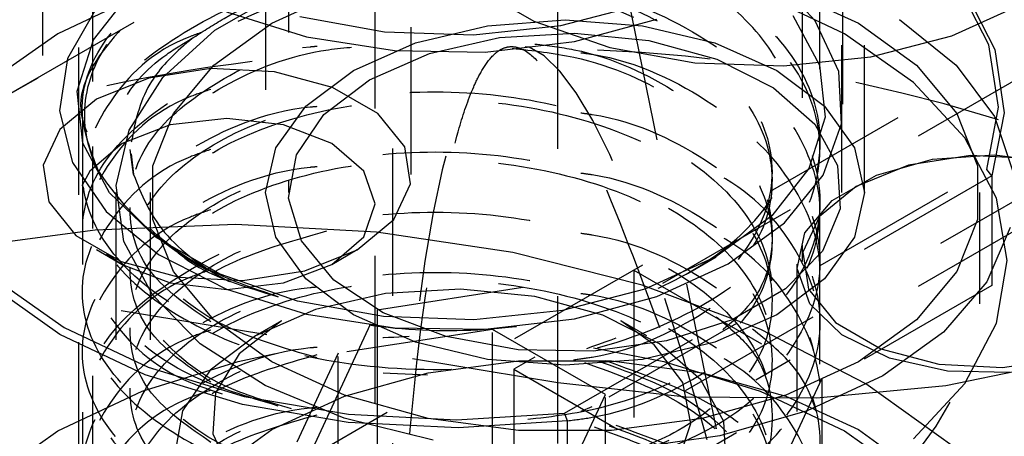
# Model space of a CAD drawing. Header units: inches. Extents: x 1907 to 2452, y -210 to -54.
# Tile 291 of 656: x 1997.852 to 1998.519, y -194.367 to -194.084. Entities that reach past the tile are written whole.
import ezdxf

# ---------------------------------------------------------------- set-up
doc = ezdxf.new("R2010")
doc.units = ezdxf.units.IN
doc.header["$LTSCALE"] = 0.5
doc.header["$MEASUREMENT"] = 0
doc.linetypes.add('HIDDEN', pattern=[0.225, 0.15, -0.075])
doc.layers.add('SID-M-H', color=4, linetype='HIDDEN')

msp = doc.modelspace()

# ---------------------------------------------------------------- linework, layer by layer
at = {"layer": 'SID-M-H'}
for p, q in [((1998.38222, -191.83728), (1998.38222, -194.24844)), ((1998.01855, -193.23197), (1998.01855, -194.20161)), ((1998.42455, -194.20161), (1998.42455, -193.23197)), ((1998.3642, -194.55773), (1998.14546, -193.48876)), ((1998.03405, -193.79302), (1998.03405, -194.20161)), ((1998.40905, -194.20161), (1998.40905, -193.79302)), ((1997.86728, -193.80867), (1997.86728, -194.18933)), ((1998.11728, -194.18933), (1998.11728, -193.80867)), ((1997.89178, -193.90313), (1997.89178, -195.94449)), ((1998.01435, -194.40063), (1998.87616, -193.90312)), ((1998.09278, -195.94449), (1998.09278, -193.90313)), ((1998.89384, -193.91332), (1998.18673, -194.32153)), ((1997.90144, -194.1263), (1997.90144, -193.91553)), ((1997.87868, -193.9535), (1997.87868, -194.14162)), ((1997.8943, -193.95052), (1997.8943, -194.51927)), ((1998.3943, -194.518), (1998.3943, -193.95052)), ((1998.40993, -194.14162), (1998.40993, -193.9535)), ((1998.10449, -193.97167), (1998.10449, -196.01302)), ((1997.78347, -194.63598), (1998.87616, -194.00519)), ((1998.89384, -194.01539), (1998.35077, -194.3289)), ((1998.21667, -195.37187), (1998.21667, -194.04499)), ((1998.39116, -194.085), (1998.36189, -194.05367)), ((1998.15769, -194.06067), (1998.20031, -194.08527)), ((1998.5088, -194.10139), (1998.48785, -194.06062)), ((1997.93485, -194.06681), (1997.87772, -194.09388)), ((1997.90189, -194.09801), (1997.92702, -194.06579)), ((1997.98422, -194.09148), (1998.03078, -194.0646)), ((1998.02268, -194.0868), (1998.07192, -194.06413)), ((1998.41088, -194.09388), (1998.35375, -194.06681)), ((1998.37118, -194.06413), (1998.42042, -194.0868)), ((1998.49164, -194.06321), (1998.51276, -194.10456)), ((1998.21868, -194.08831), (1998.27364, -194.07403)), ((1998.48382, -194.09517), (1998.53126, -194.07372)), ((1997.90357, -194.07681), (1997.88417, -194.11061)), ((1997.99195, -194.07911), (1998.04623, -194.09601)), ((1998.37584, -194.08146), (1998.39405, -194.1152)), ((1997.92915, -194.08623), (1997.77769, -194.17366)), ((1997.98341, -194.11523), (1998.02268, -194.0868)), ((1998.0417, -194.08213), (1998.09924, -194.09248)), ((1998.12005, -194.10012), (1998.16901, -194.08841)), ((1998.1594, -194.09458), (1998.21868, -194.08831)), ((1998.16901, -194.08841), (1998.22155, -194.08442)), ((1998.20031, -194.08527), (1998.25188, -194.10327)), ((1998.22155, -194.08442), (1998.27409, -194.08841)), ((1998.22785, -194.09906), (1998.28375, -194.08401)), ((1998.27409, -194.08841), (1998.32305, -194.10012)), ((1998.40712, -194.11939), (1998.39116, -194.085)), ((1998.42042, -194.0868), (1998.45969, -194.11523)), ((1998.44821, -194.08422), (1998.48662, -194.11509)), ((1997.87772, -194.09388), (1997.83084, -194.12686)), ((1997.94876, -194.12351), (1997.98422, -194.09148)), ((1998.09924, -194.09248), (1998.1594, -194.09458)), ((1998.17716, -194.09644), (1998.22795, -194.09343)), ((1998.22795, -194.09343), (1998.27827, -194.09844)), ((1998.45777, -194.12686), (1998.41088, -194.09388)), ((1998.42886, -194.10945), (1998.48382, -194.09517)), ((1997.89086, -194.13277), (1997.90189, -194.09801)), ((1998.04623, -194.09601), (1998.10581, -194.10523)), ((1998.07801, -194.11874), (1998.12005, -194.10012)), ((1998.12965, -194.10726), (1998.17716, -194.09644)), ((1998.16745, -194.10626), (1998.22785, -194.09906)), ((1998.27827, -194.09844), (1998.32439, -194.1111)), ((1998.32305, -194.10012), (1998.36509, -194.11874)), ((1998.51538, -194.14375), (1998.5088, -194.10139)), ((1998.08897, -194.12507), (1998.12965, -194.10726)), ((1998.10581, -194.10523), (1998.16745, -194.10626)), ((1998.25188, -194.10327), (1998.30942, -194.11362)), ((1998.51276, -194.10456), (1998.51927, -194.1475)), ((1997.88417, -194.11061), (1997.87879, -194.14608)), ((1997.95608, -194.14798), (1997.98341, -194.11523)), ((1998.30942, -194.11362), (1998.36958, -194.11572)), ((1998.32439, -194.1111), (1998.36287, -194.13047)), ((1998.36958, -194.11572), (1998.42886, -194.10945)), ((1998.39405, -194.1152), (1998.39775, -194.15047)), ((1998.45969, -194.11523), (1998.48702, -194.14798)), ((1998.48662, -194.11509), (1998.51264, -194.15001)), ((1997.98138, -194.11745), (1997.93945, -194.12393)), ((1998.02463, -194.11963), (1997.98138, -194.11745)), ((1998.06397, -194.13022), (1998.02463, -194.11963)), ((1998.04575, -194.14301), (1998.07801, -194.11874)), ((1998.36509, -194.11874), (1998.39735, -194.14301)), ((1998.40892, -194.15498), (1998.40712, -194.11939)), ((1997.93945, -194.12393), (1997.90389, -194.13831)), ((1997.92605, -194.15918), (1997.94876, -194.12351)), ((1998.05811, -194.14856), (1998.08897, -194.12507)), ((1998.49261, -194.16448), (1998.45777, -194.12686)), ((1997.89456, -194.16804), (1997.89086, -194.13277)), ((1998.09467, -194.14794), (1998.06397, -194.13022)), ((1998.36287, -194.13047), (1998.39088, -194.15512)), ((1997.90389, -194.13831), (1997.87899, -194.15884)), ((1997.87879, -194.14608), (1997.88773, -194.18131)), ((1997.94207, -194.18343), (1997.95608, -194.14798)), ((1998.02547, -194.17128), (1998.04575, -194.14301)), ((1998.03938, -194.17598), (1998.05811, -194.14856)), ((1998.11302, -194.17066), (1998.09467, -194.14794)), ((1998.39735, -194.14301), (1998.41763, -194.17128)), ((1998.48702, -194.14798), (1998.50103, -194.18343)), ((1998.50734, -194.18602), (1998.51538, -194.14375)), ((1998.51927, -194.1475), (1998.51092, -194.19034)), ((1997.99228, -194.15132), (1997.95382, -194.15574)), ((1998.03074, -194.15574), (1997.99228, -194.15132)), ((1998.39775, -194.15047), (1998.38671, -194.18523)), ((1998.39088, -194.15512), (1998.40632, -194.18322)), ((1998.39645, -194.18985), (1998.40892, -194.15498)), ((1998.51264, -194.15001), (1998.52505, -194.18734)), ((1997.87899, -194.15884), (1997.86775, -194.18304)), ((1997.91716, -194.19685), (1997.92605, -194.15918)), ((1997.95382, -194.15574), (1997.92121, -194.16831)), ((1998.06334, -194.16831), (1998.03074, -194.15574)), ((1997.91277, -194.20178), (1997.89456, -194.16804)), ((1997.92121, -194.16831), (1997.89943, -194.18713)), ((1998.08513, -194.18713), (1998.06334, -194.16831)), ((1998.51406, -194.20531), (1998.49261, -194.16448)), ((1997.90144, -194.62592), (1997.90144, -194.17045)), ((1997.92904, -194.18939), (1997.92679, -194.17235)), ((1997.92745, -194.17528), (1997.92904, -194.18939)), ((1998.01855, -194.20161), (1998.02547, -194.17128)), ((1998.1168, -194.19562), (1998.11302, -194.17066)), ((1998.41763, -194.17128), (1998.42455, -194.20161)), ((1998.21667, -194.33078), (1997.27973, -194.17569)), ((1997.88773, -194.18131), (1997.9105, -194.21439)), ((1998.03416, -194.2053), (1998.03938, -194.17598)), ((1998.43255, -194.18978), (1998.47056, -194.17906)), ((1998.49633, -194.17655), (1998.45439, -194.18304)), ((1998.47056, -194.17906), (1998.51253, -194.17604)), ((1998.53957, -194.17873), (1998.49633, -194.17655)), ((1998.51253, -194.17604), (1998.55393, -194.18105)), ((1997.86775, -194.18304), (1997.87153, -194.20801)), ((1997.89943, -194.18713), (1997.89405, -194.19707)), ((1997.94207, -194.21979), (1997.94207, -194.18343)), ((1998.09278, -194.20934), (1998.08513, -194.18713)), ((1998.22122, -194.35119), (1998.50734, -194.18602)), ((1998.38671, -194.18523), (1998.36159, -194.21745)), ((1998.40632, -194.18322), (1998.40807, -194.21268)), ((1998.45439, -194.18304), (1998.41883, -194.19741)), ((1998.50103, -194.18343), (1998.50103, -194.21979)), ((1998.51092, -194.19034), (1998.50734, -194.18602)), ((1998.51092, -194.19034), (1998.22317, -194.35645)), ((1998.37038, -194.22212), (1998.39645, -194.18985)), ((1998.40264, -194.20705), (1998.43255, -194.18978)), ((1998.51092, -194.19034), (1998.51092, -194.26472)), ((1997.94443, -194.23202), (1997.91277, -194.20178)), ((1997.91705, -194.20161), (1997.91705, -194.55884)), ((1997.92251, -194.23473), (1997.91716, -194.19685)), ((1997.9403, -194.20161), (1997.9403, -194.47719)), ((1998.02547, -194.23194), (1998.01855, -194.20161)), ((1998.10556, -194.21983), (1998.1168, -194.19562)), ((1998.41883, -194.19741), (1998.39393, -194.21794)), ((1998.42455, -194.20161), (1998.41763, -194.23194)), ((1998.5028, -194.47719), (1998.5028, -194.20161)), ((1997.87153, -194.20801), (1997.88988, -194.23072)), ((1998.04284, -194.23435), (1998.03416, -194.2053)), ((1998.38406, -194.22899), (1998.40264, -194.20705)), ((1998.5213, -194.24777), (1998.51406, -194.20531)), ((1997.9105, -194.21439), (1997.94587, -194.24356)), ((1998.08513, -194.23154), (1998.09278, -194.20934)), ((1998.40807, -194.21268), (1998.39598, -194.24132)), ((1997.95608, -194.25523), (1997.94207, -194.21979)), ((1998.08066, -194.24036), (1998.10556, -194.21983)), ((1998.36159, -194.21745), (1998.32384, -194.24526)), ((1998.33213, -194.25005), (1998.37038, -194.22212)), ((1998.39393, -194.21794), (1998.3827, -194.24215)), ((1998.50103, -194.21979), (1998.48702, -194.25523)), ((1997.90293, -194.22704), (1997.80972, -194.23942)), ((1997.99837, -194.22337), (1997.90293, -194.22704)), ((1998.09361, -194.22851), (1997.99837, -194.22337)), ((1998.18621, -194.24234), (1998.09361, -194.22851)), ((1998.52326, -194.22534), (1998.50737, -194.26223)), ((1997.88988, -194.23072), (1997.92058, -194.24844)), ((1997.94183, -194.27107), (1997.92251, -194.23473)), ((1997.98771, -194.257), (1997.94443, -194.23202)), ((1998.04575, -194.2602), (1998.02547, -194.23194)), ((1998.06477, -194.26097), (1998.04284, -194.23435)), ((1998.06334, -194.25036), (1998.08513, -194.23154)), ((1998.37883, -194.25322), (1998.38406, -194.22899)), ((1998.41763, -194.23194), (1998.39735, -194.2602)), ((1997.90387, -194.24035), (1997.9212, -194.25036)), ((1998.0451, -194.25473), (1998.08066, -194.24036)), ((1998.06335, -194.25036), (1998.08068, -194.24035)), ((1998.39598, -194.24132), (1998.37095, -194.26701)), ((1998.3827, -194.24215), (1998.38648, -194.26711)), ((1997.91068, -194.24321), (1997.92121, -194.25036)), ((1997.92058, -194.24844), (1997.95992, -194.25903)), ((1997.94587, -194.24356), (1997.99195, -194.26723)), ((1997.96474, -194.24525), (1997.9675, -194.24684)), ((1998.27383, -194.26449), (1998.18621, -194.24234)), ((1998.32384, -194.24526), (1998.27566, -194.26706)), ((1998.30492, -194.25619), (1998.32387, -194.24525)), ((1998.51406, -194.29023), (1998.5213, -194.24777)), ((1997.92121, -194.25036), (1997.95382, -194.26294)), ((1997.98341, -194.28799), (1997.95608, -194.25523)), ((1997.97253, -194.24975), (1997.98879, -194.25914)), ((1998.00317, -194.26122), (1998.0451, -194.25473)), ((1998.03074, -194.26294), (1998.06334, -194.25036)), ((1998.09418, -194.28118), (1998.26817, -194.25426)), ((1998.26817, -194.25426), (1998.26817, -194.40737)), ((1998.26817, -194.25426), (1998.39555, -194.3278)), ((1998.28375, -194.27213), (1998.33213, -194.25005)), ((1998.37872, -194.25015), (1998.37872, -194.79724)), ((1998.38751, -194.27712), (1998.37883, -194.25322)), ((1998.48702, -194.25523), (1998.45969, -194.28799)), ((1997.83524, -194.26019), (1997.8819, -194.2931)), ((1997.95992, -194.25903), (1998.00317, -194.26122)), ((1998.0401, -194.27528), (1997.98771, -194.257)), ((1998.07801, -194.28447), (1998.04575, -194.2602)), ((1998.09832, -194.28319), (1998.06477, -194.26097)), ((1998.39735, -194.2602), (1998.36509, -194.28447)), ((1998.50737, -194.26223), (1998.47812, -194.29628)), ((1997.87914, -194.29788), (1997.83186, -194.26452)), ((1997.95382, -194.26294), (1997.99228, -194.26735)), ((1997.99195, -194.26723), (1998.04623, -194.28413)), ((1997.99228, -194.26735), (1998.03074, -194.26294)), ((1998.1507, -194.26708), (1998.09991, -194.2701)), ((1998.20102, -194.27209), (1998.1507, -194.26708)), ((1998.27566, -194.26706), (1998.21984, -194.28156)), ((1998.51092, -194.26472), (1998.22317, -194.43083)), ((1998.35423, -194.29441), (1998.27383, -194.26449)), ((1998.37095, -194.26701), (1998.33484, -194.28786)), ((1998.38648, -194.26711), (1998.40483, -194.28983)), ((1997.97424, -194.30416), (1997.94183, -194.27107)), ((1998.09854, -194.28579), (1998.0401, -194.27528)), ((1998.09991, -194.2701), (1998.05241, -194.28091)), ((1998.24714, -194.28475), (1998.20102, -194.27209)), ((1998.22785, -194.28718), (1998.28375, -194.27213)), ((1998.05241, -194.28091), (1998.01172, -194.29872)), ((1998.04756, -194.38162), (1998.09418, -194.28118)), ((1998.09418, -194.28118), (1998.09418, -194.43428)), ((1998.21984, -194.28156), (1998.15963, -194.28793)), ((1998.40917, -194.2981), (1998.38751, -194.27712)), ((1998.02268, -194.31642), (1997.98341, -194.28799)), ((1998.0294, -194.28852), (1998.00063, -194.31101)), ((1998.02938, -194.28853), (1998.0117, -194.29874)), ((1998.04623, -194.28413), (1998.10581, -194.29334)), ((1998.12005, -194.3031), (1998.07801, -194.28447)), ((1998.14102, -194.29936), (1998.09832, -194.28319)), ((1998.15963, -194.28793), (1998.09854, -194.28579)), ((1998.16745, -194.29438), (1998.22785, -194.28718)), ((1998.28562, -194.30413), (1998.24714, -194.28475)), ((1998.27691, -194.29874), (1998.25923, -194.28853)), ((1998.2819, -194.30494), (1998.25923, -194.28853)), ((1998.33484, -194.28786), (1998.29034, -194.3023)), ((1998.36509, -194.28447), (1998.32305, -194.3031)), ((1998.45969, -194.28799), (1998.42042, -194.31642)), ((1997.8819, -194.2931), (1997.9389, -194.32004)), ((1998.17232, -194.29448), (1998.06776, -194.31066)), ((1998.10581, -194.29334), (1998.16745, -194.29438)), ((1998.24887, -194.33867), (1998.17232, -194.29448)), ((1998.17232, -194.39655), (1998.17232, -194.29448)), ((1998.42535, -194.33133), (1998.35423, -194.29441)), ((1998.40483, -194.28983), (1998.43552, -194.30755)), ((1998.49261, -194.33106), (1998.51406, -194.29023)), ((1997.93693, -194.32518), (1997.87914, -194.29788)), ((1998.01172, -194.29872), (1997.98087, -194.32221)), ((1998.18969, -194.30828), (1998.14102, -194.29936)), ((1998.29034, -194.3023), (1998.24073, -194.30928)), ((1998.44144, -194.31388), (1998.40917, -194.2981)), ((1998.47812, -194.29628), (1998.43686, -194.32591)), ((1998.01821, -194.33245), (1997.97424, -194.30416)), ((1998.16901, -194.3148), (1998.12005, -194.3031)), ((1998.24073, -194.30928), (1998.18969, -194.30828)), ((1998.24088, -194.30685), (1998.28858, -194.31616)), ((1998.32305, -194.3031), (1998.27409, -194.3148)), ((1998.30127, -194.33057), (1998.2819, -194.30494)), ((1998.31363, -194.32877), (1998.28562, -194.30413)), ((1998.43552, -194.30755), (1998.47487, -194.31814)), ((1998.00063, -194.31101), (1997.98464, -194.33741)), ((1998.00003, -194.31616), (1998.02522, -194.31073)), ((1998.06776, -194.31066), (1998.03974, -194.37102)), ((1998.06776, -194.41273), (1998.06776, -194.31066)), ((1998.22155, -194.3188), (1998.16901, -194.3148)), ((1998.27409, -194.3148), (1998.22155, -194.3188)), ((1998.48085, -194.32276), (1998.44144, -194.31388)), ((1998.56316, -194.31562), (1998.47968, -194.33277)), ((1998.51812, -194.32032), (1998.56005, -194.31384)), ((1997.93485, -194.33627), (1998.00003, -194.31616)), ((1997.9389, -194.32004), (1998.004, -194.33994)), ((1997.98087, -194.32221), (1997.96213, -194.34963)), ((1998.07192, -194.33908), (1998.02268, -194.31642)), ((1998.12866, -194.32394), (1998.19006, -194.31585)), ((1998.18673, -194.32153), (1998.25701, -194.3621)), ((1998.18673, -194.32153), (1998.18673, -194.42359)), ((1998.19006, -194.31585), (1998.25304, -194.31585)), ((1998.25304, -194.31585), (1998.31444, -194.32394)), ((1998.28858, -194.31616), (1998.35375, -194.33627)), ((1998.42042, -194.31642), (1998.37118, -194.33908)), ((1998.47487, -194.31814), (1998.51812, -194.32032)), ((1998.00295, -194.34532), (1997.93693, -194.32518)), ((1998.07192, -194.33971), (1998.12866, -194.32394)), ((1998.32908, -194.35687), (1998.31363, -194.32877)), ((1998.31444, -194.32394), (1998.37118, -194.33971)), ((1998.39555, -194.3278), (1998.34892, -194.42824)), ((1998.43686, -194.32591), (1998.38554, -194.34972)), ((1998.39555, -194.3278), (1998.39555, -194.4809)), ((1998.52312, -194.32377), (1998.48085, -194.32276)), ((1998.07169, -194.35463), (1998.01821, -194.33245)), ((1998.30367, -194.34047), (1998.21667, -194.33078)), ((1998.30669, -194.35836), (1998.30127, -194.33057)), ((1998.47968, -194.33277), (1998.39227, -194.34114)), ((1998.4854, -194.37432), (1998.42535, -194.33133)), ((1998.45777, -194.36868), (1998.49261, -194.33106)), ((1997.87772, -194.36333), (1997.93485, -194.33627)), ((1997.98464, -194.33741), (1997.98283, -194.36535)), ((1998.004, -194.33994), (1998.07462, -194.35204)), ((1998.02268, -194.36238), (1998.07192, -194.33971)), ((1998.12866, -194.35486), (1998.07192, -194.33908)), ((1998.22085, -194.39904), (1998.24887, -194.33867)), ((1998.24887, -194.44074), (1998.24887, -194.33867)), ((1998.39227, -194.34114), (1998.30367, -194.34047)), ((1998.37118, -194.33908), (1998.31444, -194.35486)), ((1998.35375, -194.33627), (1998.41088, -194.36333)), ((1998.37118, -194.33971), (1998.42042, -194.36238)), ((1998.07458, -194.35752), (1998.00295, -194.34532)), ((1998.23961, -194.34696), (1998.2323, -194.35004)), ((1997.96213, -194.34963), (1997.95691, -194.37896)), ((1998.13217, -194.36965), (1998.07169, -194.35463)), ((1998.07462, -194.35204), (1998.148, -194.35584)), ((1998.19006, -194.36295), (1998.12866, -194.35486)), ((1998.148, -194.35584), (1998.22122, -194.35119)), ((1998.22317, -194.35645), (1998.22122, -194.35119)), ((1998.31444, -194.35486), (1998.25304, -194.36295)), ((1998.38554, -194.34972), (1998.32656, -194.36661)), ((1997.98341, -194.39081), (1998.02268, -194.36238)), ((1998.14896, -194.36127), (1998.07458, -194.35752)), ((1998.22317, -194.35645), (1998.14896, -194.36127)), ((1998.22317, -194.43083), (1998.22317, -194.35645)), ((1998.29768, -194.38583), (1998.30669, -194.35836)), ((1998.33082, -194.38633), (1998.32908, -194.35687)), ((1998.42042, -194.36238), (1998.45969, -194.39081)), ((1997.83084, -194.39631), (1997.87772, -194.36333)), ((1997.98283, -194.36535), (1997.99536, -194.39236)), ((1998.25304, -194.36295), (1998.19006, -194.36295)), ((1998.32656, -194.36661), (1998.26266, -194.37578)), ((1998.41088, -194.36333), (1998.45777, -194.39631))]:
    msp.add_line(p, q, dxfattribs=at)
for centre, radius, start, end in [((1998.20006, -195.15967), 1.05555, 61.76796, 87.6422), ((1998.14183, -195.21152), 1.10667, 96.86617, 108.88233), ((1998.07281, -194.07722), 0.20034, 213.2369, 256.7748)]:
    msp.add_arc(centre, radius, start, end, dxfattribs=at)
for centre, major_axis, ratio, start_param, end_param in [((1998.35449, -195.75732), (-0.16766, 1.65565), 0.112008, 5.506149, 7.160883), ((1998.1443, -193.96198), (0.375, 0.21652), 0.00007, 3.353437, 4.042449), ((1998.1443, -193.96198), (-0.26518, 0.45927), 0.577335, 2.568039, 3.715065)]:
    msp.add_ellipse(centre, major_axis=major_axis, ratio=ratio, start_param=start_param, end_param=end_param, dxfattribs=at)
for points, knots in [([(1998.22735, -194.31502), (1998.23159, -194.31447), (1998.26792, -194.30978), (1998.3251, -194.28074), (1998.38144, -194.23181), (1998.40077, -194.17214), (1998.3813, -194.11305), (1998.32568, -194.06242), (1998.24248, -194.02778), (1998.14426, -194.01396), (1998.0463, -194.02266), (1997.96233, -194.05227), (1997.90953, -194.09752), (1997.88793, -194.13715), (1997.89622, -194.1575), (1997.89738, -194.16033)], [0, 0, 0, 0, 0.011683, 0.10023, 0.188777, 0.277324, 0.365871, 0.454418, 0.542965, 0.631512, 0.720059, 0.808606, 0.897153, 0.9857, 1, 1, 1, 1]), ([(1997.90524, -194.18703), (1997.90008, -194.17366), (1997.88812, -194.14266), (1997.90761, -194.0923), (1997.96313, -194.04797), (1998.02883, -194.02109), (1998.07439, -194.01839), (1998.08757, -194.01761)], [0, 0, 0, 0, 0.182007, 0.422096, 0.662185, 0.902274, 1, 1, 1, 1]), ([(1998.08569, -194.01759), (1998.06625, -194.02007), (1998.02027, -194.02592), (1997.96038, -194.05229), (1997.91349, -194.09044), (1997.89211, -194.13594), (1997.89654, -194.16912), (1997.90451, -194.18552), (1997.90524, -194.18703)], [0, 0, 0, 0, 0.150464, 0.355827, 0.56154, 0.770257, 0.978913, 1, 1, 1, 1]), ([(1998.18488, -194.01835), (1998.2036, -194.02031), (1998.25483, -194.02566), (1998.32549, -194.05795), (1998.38134, -194.10775), (1998.4008, -194.16718), (1998.38129, -194.22634), (1998.32568, -194.27695), (1998.24247, -194.3116), (1998.1443, -194.32542), (1998.04614, -194.3167), (1997.96293, -194.28716), (1997.90731, -194.24164), (1997.88784, -194.18766), (1997.90713, -194.13303), (1997.96362, -194.08946), (1998.01825, -194.06437), (1998.05182, -194.06158), (1998.05342, -194.06145)], [0, 0, 0, 0, 0.039376, 0.107747, 0.176119, 0.244491, 0.312862, 0.381234, 0.449605, 0.517977, 0.586348, 0.65472, 0.723091, 0.791463, 0.859835, 0.928206, 0.996578, 1, 1, 1, 1]), ([(1997.92904, -194.18939), (1997.93442, -194.20284), (1997.94551, -194.23055), (1997.99351, -194.26521), (1998.05872, -194.28857), (1998.13393, -194.29752), (1998.21008, -194.29176), (1998.28001, -194.27162), (1998.33574, -194.23906), (1998.37099, -194.19728), (1998.38122, -194.15089), (1998.36524, -194.10452), (1998.32417, -194.06378), (1998.26454, -194.03247), (1998.21569, -194.02298), (1998.19217, -194.0184)], [0, 0, 0, 0, 0.073967, 0.152335, 0.230657, 0.305963, 0.38124, 0.457694, 0.534328, 0.611635, 0.689618, 0.767791, 0.847114, 0.926409, 1, 1, 1, 1]), ([(1997.96996, -194.09623), (1997.97661, -194.09191), (1998.00124, -194.0759), (1998.04045, -194.05956), (1998.07619, -194.05733), (1998.08388, -194.05685)], [0, 0, 0, 0, 0.224871, 0.833237, 1, 1, 1, 1]), ([(1997.99986, -194.08527), (1998.0192, -194.07666), (1998.05256, -194.06181), (1998.09539, -194.06016), (1998.11339, -194.05947)], [0, 0, 0, 0, 0.579726, 1, 1, 1, 1]), ([(1998.17092, -194.06074), (1998.1902, -194.06277), (1998.23782, -194.06776), (1998.30197, -194.09688), (1998.35064, -194.14073), (1998.36708, -194.19249), (1998.35256, -194.24325), (1998.31916, -194.26936), (1998.30347, -194.28164)], [0, 0, 0, 0, 0.122205, 0.30184, 0.481475, 0.66111, 0.840745, 1, 1, 1, 1]), ([(1998.18841, -194.05818), (1998.20168, -194.05968), (1998.24317, -194.06436), (1998.30189, -194.09199), (1998.35055, -194.1355), (1998.36754, -194.18767), (1998.35026, -194.23912), (1998.30493, -194.28294), (1998.25803, -194.29975), (1998.23609, -194.30761)], [0, 0, 0, 0, 0.074052, 0.231555, 0.389059, 0.546562, 0.704065, 0.861568, 1, 1, 1, 1]), ([(1998.2323, -194.06589), (1998.23487, -194.06623), (1998.26946, -194.07085), (1998.32503, -194.09958), (1998.38146, -194.14837), (1998.40075, -194.20802), (1998.38135, -194.26732), (1998.32549, -194.31717), (1998.2545, -194.34954), (1998.20289, -194.35491), (1998.1838, -194.3569)], [0, 0, 0, 0, 0.012025, 0.16201, 0.311996, 0.461982, 0.611967, 0.761953, 0.911939, 1, 1, 1, 1]), ([(1997.97513, -194.09301), (1997.97257, -194.09389), (1997.94265, -194.10413), (1997.90883, -194.1397), (1997.88739, -194.19231), (1997.90741, -194.24696), (1997.96296, -194.29185), (1998.0413, -194.32151), (1998.10117, -194.32416), (1998.12838, -194.32536)], [0, 0, 0, 0, 0.015818, 0.184528, 0.353239, 0.521949, 0.69066, 0.85937, 1, 1, 1, 1]), ([(1998.02697, -194.27225), (1998.01354, -194.2677), (1997.97715, -194.25536), (1997.93404, -194.22515), (1997.91077, -194.18467), (1997.91561, -194.14304), (1997.94085, -194.11355), (1997.96358, -194.10003), (1997.96996, -194.09623)], [0, 0, 0, 0, 0.123027, 0.333259, 0.534567, 0.732416, 0.924894, 1, 1, 1, 1]), ([(1997.98144, -194.28942), (1997.96721, -194.27959), (1997.93536, -194.25758), (1997.92162, -194.21289), (1997.9379, -194.16618), (1997.98679, -194.12777), (1998.04386, -194.10468), (1998.08356, -194.10248), (1998.09508, -194.10184)], [0, 0, 0, 0, 0.154889, 0.346582, 0.538276, 0.72997, 0.921664, 1, 1, 1, 1]), ([(1998.05342, -194.31365), (1998.03115, -194.3072), (1997.98392, -194.29351), (1997.93832, -194.25442), (1997.9211, -194.20813), (1997.93796, -194.16083), (1997.98709, -194.1233), (1998.03446, -194.10171), (1998.0635, -194.09939), (1998.06472, -194.09929)], [0, 0, 0, 0, 0.1502342, 0.3187058, 0.4871773, 0.6556488, 0.8241204, 0.9925919, 1, 1, 1, 1]), ([(1997.96996, -194.09623), (1997.96754, -194.09818), (1997.95534, -194.10801), (1997.93459, -194.13094), (1997.9301, -194.154), (1997.9275, -194.16735)], [0, 0, 0, 0, 0.09472, 0.476006, 1, 1, 1, 1]), ([(1998.201, -194.10084), (1998.20996, -194.10192), (1998.24704, -194.10639), (1998.30171, -194.13297), (1998.35087, -194.1764), (1998.36644, -194.22805), (1998.35661, -194.27154), (1998.33219, -194.29168), (1998.32479, -194.29778)], [0, 0, 0, 0, 0.067101, 0.277485, 0.487868, 0.698252, 0.908635, 1, 1, 1, 1]), ([(1998.22316, -194.35644), (1998.22881, -194.35573), (1998.26661, -194.35097), (1998.32518, -194.32164), (1998.38134, -194.27268), (1998.4011, -194.21273), (1998.3801, -194.15482), (1998.34319, -194.1141), (1998.30948, -194.10092), (1998.30347, -194.09856)], [0, 0, 0, 0, 0.032585, 0.218014, 0.403443, 0.588872, 0.774301, 0.95973, 1, 1, 1, 1]), ([(1998.02716, -194.34645), (1998.00618, -194.34016), (1997.95665, -194.32532), (1997.90772, -194.28205), (1997.88773, -194.22859), (1997.90716, -194.17383), (1997.96361, -194.13029), (1998.01825, -194.1052), (1998.05182, -194.10241), (1998.05342, -194.10227)], [0, 0, 0, 0, 0.127093, 0.299944, 0.472795, 0.645646, 0.818497, 0.991348, 1, 1, 1, 1]), ([(1998.10533, -194.56515), (1998.10773, -194.50513), (1998.11255, -194.38476), (1998.12807, -194.24896), (1998.14751, -194.16353), (1998.15704, -194.13476), (1998.16525, -194.11796), (1998.17186, -194.10878), (1998.17853, -194.10386), (1998.18475, -194.10208), (1998.19432, -194.10396), (1998.21651, -194.12468), (1998.24765, -194.19189), (1998.28872, -194.29933), (1998.31889, -194.38844), (1998.33402, -194.43313)], [0, 0, 0, 0, 0.193643, 0.388341, 0.437178, 0.467208, 0.480344, 0.493637, 0.501238, 0.50884, 0.519965, 0.546728, 0.649073, 0.824038, 1, 1, 1, 1]), ([(1998.18561, -194.10371), (1998.19984, -194.10529), (1998.24231, -194.11002), (1998.30188, -194.13787), (1998.35066, -194.18151), (1998.36708, -194.23333), (1998.35256, -194.28407), (1998.31916, -194.31019), (1998.30347, -194.32247)], [0, 0, 0, 0, 0.093466, 0.278982, 0.464499, 0.650015, 0.835531, 1, 1, 1, 1]), ([(1998.2323, -194.10671), (1998.23487, -194.10706), (1998.26946, -194.11168), (1998.32504, -194.14042), (1998.38144, -194.18916), (1998.40085, -194.24898), (1998.381, -194.30765), (1998.32953, -194.35723), (1998.27654, -194.37604), (1998.2522, -194.38468)], [0, 0, 0, 0, 0.013521, 0.18217, 0.350819, 0.519468, 0.688117, 0.856766, 1, 1, 1, 1]), ([(1997.98144, -194.1316), (1997.97671, -194.13318), (1997.9444, -194.14397), (1997.90871, -194.18032), (1997.88715, -194.23344), (1997.90851, -194.2868), (1997.94651, -194.32421), (1997.98174, -194.33568), (1997.98916, -194.33809)], [0, 0, 0, 0, 0.038644, 0.263959, 0.489275, 0.71459, 0.939905, 1, 1, 1, 1]), ([(1998.03604, -194.3484), (1998.02007, -194.34363), (1997.97936, -194.33146), (1997.93855, -194.29513), (1997.921, -194.2489), (1997.93814, -194.20201), (1997.98648, -194.1628), (1998.0589, -194.13741), (1998.1443, -194.13015), (1998.22971, -194.14251), (1998.30213, -194.173), (1998.35047, -194.21732), (1998.36759, -194.2693), (1998.35011, -194.32069), (1998.30816, -194.36226), (1998.2659, -194.37769), (1998.24844, -194.38406)], [0, 0, 0, 0, 0.048354, 0.123264, 0.198173, 0.273083, 0.347993, 0.422902, 0.497812, 0.572722, 0.647631, 0.722541, 0.797451, 0.87236, 0.94727, 1, 1, 1, 1]), ([(1997.98144, -194.33025), (1997.96721, -194.32042), (1997.93537, -194.29842), (1997.9216, -194.25367), (1997.93798, -194.2072), (1997.98652, -194.16787), (1998.05888, -194.14252), (1998.1443, -194.13525), (1998.22972, -194.14762), (1998.30209, -194.17808), (1998.35061, -194.2225), (1998.36709, -194.27411), (1998.35255, -194.32491), (1998.31916, -194.35102), (1998.30347, -194.36329)], [0, 0, 0, 0, 0.069092, 0.154602, 0.240112, 0.325622, 0.411132, 0.496642, 0.582152, 0.667662, 0.753172, 0.838682, 0.924192, 1, 1, 1, 1]), ([(1998.26095, -194.38613), (1998.28212, -194.37853), (1998.33184, -194.36067), (1998.38079, -194.31278), (1998.40124, -194.25375), (1998.38006, -194.19559), (1998.34319, -194.15493), (1998.30948, -194.14174), (1998.30347, -194.13939)], [0, 0, 0, 0, 0.149521, 0.351191, 0.552862, 0.754532, 0.956202, 1, 1, 1, 1]), ([(1998.2323, -194.14754), (1998.23487, -194.14788), (1998.26946, -194.1525), (1998.32503, -194.18124), (1998.38146, -194.23001), (1998.40077, -194.28972), (1998.3813, -194.34881), (1998.32568, -194.39944), (1998.24247, -194.43408), (1998.1443, -194.4479), (1998.04614, -194.43918), (1997.96293, -194.40964), (1997.90731, -194.36412), (1997.88784, -194.31014), (1997.90713, -194.25551), (1997.96362, -194.21194), (1998.01825, -194.18685), (1998.05182, -194.18406), (1998.05342, -194.18393)], [0, 0, 0, 0, 0.005674, 0.076444, 0.147214, 0.217985, 0.288755, 0.359525, 0.430295, 0.501066, 0.571836, 0.642606, 0.713377, 0.784147, 0.854917, 0.925687, 0.996458, 1, 1, 1, 1]), ([(1998.10256, -194.39964), (1998.08424, -194.39867), (1998.03342, -194.39599), (1997.96313, -194.36818), (1997.90725, -194.32346), (1997.88786, -194.26927), (1997.90713, -194.21469), (1997.96362, -194.17111), (1998.01825, -194.14603), (1998.05182, -194.14323), (1998.05342, -194.1431)], [0, 0, 0, 0, 0.085229, 0.23643, 0.38763, 0.53883, 0.690031, 0.841231, 0.992432, 1, 1, 1, 1]), ([(1997.98144, -194.17243), (1997.97671, -194.17401), (1997.9444, -194.1848), (1997.90862, -194.22122), (1997.88747, -194.27398), (1997.90734, -194.32871), (1997.96319, -194.3731), (1998.02969, -194.40015), (1998.07625, -194.40285), (1998.0904, -194.40367)], [0, 0, 0, 0, 0.030583, 0.208896, 0.38721, 0.565524, 0.743838, 0.922152, 1, 1, 1, 1]), ([(1998.05342, -194.39531), (1998.03115, -194.38885), (1997.98392, -194.37516), (1997.93834, -194.3361), (1997.92105, -194.28969), (1997.93812, -194.24284), (1997.98648, -194.20362), (1998.05889, -194.17823), (1998.1443, -194.17098), (1998.22971, -194.18334), (1998.30212, -194.21383), (1998.35049, -194.25815), (1998.36754, -194.3101), (1998.3503, -194.36164), (1998.30394, -194.40614), (1998.25562, -194.42338), (1998.2323, -194.43169)], [0, 0, 0, 0, 0.064506, 0.136842, 0.209178, 0.281515, 0.353851, 0.426187, 0.498523, 0.57086, 0.643196, 0.715532, 0.787868, 0.860205, 0.932541, 1, 1, 1, 1]), ([(1997.98144, -194.21326), (1997.97671, -194.21484), (1997.9444, -194.22563), (1997.90863, -194.26203), (1997.88744, -194.31486), (1997.90741, -194.36932), (1997.9629, -194.41472), (1998.04615, -194.44429), (1998.1443, -194.453), (1998.24246, -194.43919), (1998.32571, -194.40451), (1998.3812, -194.35401), (1998.40113, -194.29447), (1998.38009, -194.23644), (1998.34319, -194.19575), (1998.30948, -194.18257), (1998.30347, -194.18022)], [0, 0, 0, 0, 0.0138441, 0.0945629, 0.1752818, 0.2560006, 0.3367194, 0.4174382, 0.498157, 0.5788758, 0.6595946, 0.7403135, 0.8210323, 0.9017511, 0.9824699, 1, 1, 1, 1]), ([(1997.98144, -194.37108), (1997.96721, -194.36125), (1997.93537, -194.33925), (1997.9216, -194.2945), (1997.93798, -194.24803), (1997.98652, -194.2087), (1998.05888, -194.18334), (1998.1443, -194.17608), (1998.22972, -194.18845), (1998.30209, -194.21891), (1998.35061, -194.26333), (1998.36709, -194.31494), (1998.35255, -194.36574), (1998.31916, -194.39185), (1998.30347, -194.40412)], [0, 0, 0, 0, 0.069092, 0.154602, 0.240112, 0.325622, 0.411132, 0.496642, 0.582152, 0.667662, 0.753172, 0.838682, 0.924192, 1, 1, 1, 1]), ([(1998.2323, -194.18837), (1998.23487, -194.18871), (1998.26947, -194.19333), (1998.32454, -194.22206), (1998.3832, -194.27087), (1998.3906, -194.31059), (1998.3943, -194.33044)], [0, 0, 0, 0, 0.026028, 0.350685, 0.675343, 1, 1, 1, 1]), ([(1998.05342, -194.43613), (1998.03115, -194.42968), (1997.98392, -194.41599), (1997.93834, -194.37693), (1997.92105, -194.33052), (1997.93812, -194.28367), (1997.98648, -194.24445), (1998.05889, -194.21906), (1998.1443, -194.21181), (1998.22971, -194.22417), (1998.30212, -194.25465), (1998.35049, -194.29898), (1998.36754, -194.35092), (1998.3503, -194.40247), (1998.30394, -194.44697), (1998.25562, -194.4642), (1998.2323, -194.47252)], [0, 0, 0, 0, 0.064506, 0.136842, 0.209178, 0.281515, 0.353851, 0.426187, 0.498523, 0.57086, 0.643196, 0.715532, 0.787868, 0.860205, 0.932541, 1, 1, 1, 1]), ([(1997.98144, -194.25408), (1997.97671, -194.25566), (1997.9444, -194.26645), (1997.90863, -194.30286), (1997.88744, -194.35569), (1997.90741, -194.41015), (1997.9629, -194.45555), (1998.04615, -194.48512), (1998.1443, -194.49383), (1998.24246, -194.48001), (1998.32571, -194.44534), (1998.3812, -194.39483), (1998.40113, -194.33529), (1998.38009, -194.27727), (1998.34319, -194.23658), (1998.30948, -194.2234), (1998.30347, -194.22104)], [0, 0, 0, 0, 0.0138441, 0.0945629, 0.1752818, 0.2560006, 0.3367194, 0.4174382, 0.498157, 0.5788758, 0.6595946, 0.7403135, 0.8210323, 0.9017511, 0.9824699, 1, 1, 1, 1]), ([(1998.3618, -194.4005), (1998.34958, -194.41353), (1998.32108, -194.44389), (1998.24178, -194.47468), (1998.14449, -194.48879), (1998.04609, -194.47999), (1997.96294, -194.45047), (1997.9073, -194.40494), (1997.88785, -194.35097), (1997.90713, -194.29634), (1997.96362, -194.25277), (1998.01825, -194.22768), (1998.05182, -194.22489), (1998.05342, -194.22475)], [0, 0, 0, 0, 0.0766608, 0.1786866, 0.2807125, 0.3827383, 0.4847641, 0.5867899, 0.6888157, 0.7908416, 0.8928674, 0.9948932, 1, 1, 1, 1]), ([(1997.98144, -194.41191), (1997.96721, -194.40208), (1997.93538, -194.38009), (1997.92155, -194.33526), (1997.93814, -194.28908), (1997.98568, -194.24888), (1998.0354, -194.23461), (1998.06009, -194.22753)], [0, 0, 0, 0, 0.168538, 0.377124, 0.58571, 0.794296, 1, 1, 1, 1]), ([(1998.2323, -194.22919), (1998.23487, -194.22954), (1998.26946, -194.23416), (1998.32503, -194.2629), (1998.38146, -194.31167), (1998.40077, -194.37137), (1998.3813, -194.43046), (1998.32568, -194.48109), (1998.24247, -194.51573), (1998.1443, -194.52956), (1998.04614, -194.52083), (1997.96293, -194.4913), (1997.90731, -194.44577), (1997.88784, -194.39179), (1997.90713, -194.33716), (1997.96362, -194.29359), (1998.01825, -194.26851), (1998.05182, -194.26571), (1998.05342, -194.26558)], [0, 0, 0, 0, 0.005674, 0.076444, 0.147214, 0.217985, 0.288755, 0.359525, 0.430295, 0.501066, 0.571836, 0.642606, 0.713377, 0.784147, 0.854917, 0.925687, 0.996458, 1, 1, 1, 1]), ([(1997.95334, -194.23718), (1997.9578, -194.2412), (1997.97516, -194.25683), (1998.00488, -194.26567), (1998.02697, -194.27225)], [0, 0, 0, 0, 0.256707, 1, 1, 1, 1]), ([(1998.05342, -194.47696), (1998.03115, -194.47051), (1997.98392, -194.45681), (1997.93834, -194.41776), (1997.92105, -194.37134), (1997.93812, -194.3245), (1997.98648, -194.28527), (1998.05889, -194.25989), (1998.1443, -194.25264), (1998.22971, -194.26499), (1998.30212, -194.29548), (1998.35049, -194.33981), (1998.36754, -194.39175), (1998.3503, -194.44329), (1998.30394, -194.4878), (1998.25562, -194.50503), (1998.2323, -194.51335)], [0, 0, 0, 0, 0.064506, 0.136842, 0.209178, 0.281515, 0.353851, 0.426187, 0.498523, 0.57086, 0.643196, 0.715532, 0.787868, 0.860205, 0.932541, 1, 1, 1, 1]), ([(1997.98144, -194.45273), (1997.96721, -194.4429), (1997.93537, -194.4209), (1997.9216, -194.37615), (1997.93798, -194.32968), (1997.98652, -194.29036), (1998.05888, -194.265), (1998.1443, -194.25774), (1998.22972, -194.2701), (1998.30209, -194.30056), (1998.35061, -194.34498), (1998.36709, -194.39659), (1998.35255, -194.44739), (1998.31916, -194.4735), (1998.30347, -194.48577)], [0, 0, 0, 0, 0.069092, 0.154602, 0.240112, 0.325622, 0.411132, 0.496642, 0.582152, 0.667662, 0.753172, 0.838682, 0.924192, 1, 1, 1, 1]), ([(1998.2323, -194.27002), (1998.23487, -194.27036), (1998.26946, -194.27498), (1998.32503, -194.30372), (1998.38146, -194.35249), (1998.40077, -194.4122), (1998.3813, -194.47129), (1998.32568, -194.52192), (1998.24247, -194.55656), (1998.1443, -194.57038), (1998.04614, -194.56166), (1997.96293, -194.53212), (1997.90731, -194.4866), (1997.88784, -194.43262), (1997.90713, -194.37799), (1997.96362, -194.33442), (1998.01825, -194.30933), (1998.05182, -194.30654), (1998.05342, -194.30641)], [0, 0, 0, 0, 0.005674, 0.076444, 0.147214, 0.217985, 0.288755, 0.359525, 0.430295, 0.501066, 0.571836, 0.642606, 0.713377, 0.784147, 0.854917, 0.925687, 0.996458, 1, 1, 1, 1]), ([(1998.32406, -194.28588), (1998.33174, -194.2922), (1998.3565, -194.31256), (1998.36609, -194.35613), (1998.35277, -194.40648), (1998.31923, -194.43265), (1998.30347, -194.44495)], [0, 0, 0, 0, 0.134799, 0.434535, 0.734271, 1, 1, 1, 1]), ([(1997.98144, -194.29491), (1997.97671, -194.29649), (1997.9444, -194.30728), (1997.90863, -194.34369), (1997.88744, -194.39652), (1997.90741, -194.45098), (1997.9629, -194.49637), (1998.04615, -194.52594), (1998.1443, -194.53466), (1998.24249, -194.52083), (1998.32561, -194.48621), (1998.38157, -194.43548), (1998.39976, -194.37678), (1998.38767, -194.32595), (1998.35823, -194.30209), (1998.3485, -194.2942)], [0, 0, 0, 0, 0.014702, 0.100425, 0.186148, 0.27187, 0.357593, 0.443315, 0.529038, 0.61476, 0.700483, 0.786206, 0.871928, 0.957651, 1, 1, 1, 1]), ([(1998.05342, -194.51779), (1998.03115, -194.51133), (1997.98392, -194.49764), (1997.93833, -194.45857), (1997.92106, -194.4122), (1997.93809, -194.3652), (1997.98661, -194.32657), (1998.05023, -194.30211), (1998.0972, -194.29997), (1998.11584, -194.29913)], [0, 0, 0, 0, 0.136148, 0.288823, 0.441498, 0.594174, 0.746849, 0.899524, 1, 1, 1, 1]), ([(1997.98144, -194.33574), (1997.97671, -194.33732), (1997.9444, -194.34811), (1997.90863, -194.38452), (1997.88744, -194.43734), (1997.90741, -194.4918), (1997.9629, -194.5372), (1998.04615, -194.56677), (1998.1443, -194.57548), (1998.24246, -194.56167), (1998.32571, -194.52699), (1998.3812, -194.47649), (1998.40113, -194.41695), (1998.38009, -194.35893), (1998.34319, -194.31823), (1998.30948, -194.30505), (1998.30347, -194.3027)], [0, 0, 0, 0, 0.013844, 0.094563, 0.175282, 0.256001, 0.336719, 0.417438, 0.498157, 0.578876, 0.659595, 0.740313, 0.821032, 0.901751, 0.98247, 1, 1, 1, 1]), ([(1998.24858, -194.31552), (1998.27424, -194.32459), (1998.32859, -194.34381), (1998.38102, -194.39401), (1998.40088, -194.45284), (1998.38127, -194.51217), (1998.32569, -194.56273), (1998.24246, -194.59739), (1998.1443, -194.61121), (1998.04614, -194.60249), (1997.96293, -194.57295), (1997.90731, -194.52743), (1997.88784, -194.47345), (1997.90713, -194.41882), (1997.96362, -194.37525), (1998.01825, -194.35016), (1998.05182, -194.34737), (1998.05342, -194.34724)], [0, 0, 0, 0, 0.064106, 0.135822, 0.207538, 0.279253, 0.350969, 0.422685, 0.4944, 0.566116, 0.637832, 0.709547, 0.781263, 0.852979, 0.924695, 0.99641, 1, 1, 1, 1]), ([(1997.98144, -194.49356), (1997.96721, -194.48373), (1997.93538, -194.46174), (1997.92154, -194.41691), (1997.93821, -194.37077), (1997.98395, -194.33165), (1998.03116, -194.31796), (1998.05342, -194.31151)], [0, 0, 0, 0, 0.171924, 0.384701, 0.597479, 0.810256, 1, 1, 1, 1]), ([(1998.24444, -194.31597), (1998.26335, -194.32283), (1998.30711, -194.3387), (1998.35015, -194.38098), (1998.36763, -194.43249), (1998.35028, -194.48415), (1998.30394, -194.52862), (1998.25562, -194.54586), (1998.2323, -194.55417)], [0, 0, 0, 0, 0.133594, 0.309244, 0.484893, 0.660543, 0.836193, 1, 1, 1, 1]), ([(1998.23481, -194.31701), (1998.2572, -194.32502), (1998.30457, -194.34197), (1998.35038, -194.38608), (1998.36715, -194.43735), (1998.35254, -194.48823), (1998.31915, -194.51433), (1998.30347, -194.5266)], [0, 0, 0, 0, 0.18754, 0.396584, 0.605629, 0.814673, 1, 1, 1, 1]), ([(1998.05342, -194.55861), (1998.03115, -194.55216), (1997.98392, -194.53847), (1997.93833, -194.49939), (1997.92108, -194.45306), (1997.93803, -194.40592), (1997.98684, -194.36781), (1998.04078, -194.34527), (1998.07696, -194.34304), (1998.08506, -194.34254)], [0, 0, 0, 0, 0.144295, 0.306107, 0.467918, 0.62973, 0.791541, 0.953353, 1, 1, 1, 1]), ([(1998.24311, -194.59771), (1998.27077, -194.58799), (1998.32719, -194.56816), (1998.38099, -194.51705), (1998.40119, -194.45785), (1998.38007, -194.39973), (1998.34319, -194.35906), (1998.30948, -194.34588), (1998.30347, -194.34353)], [0, 0, 0, 0, 0.185631, 0.378738, 0.571846, 0.764954, 0.958062, 1, 1, 1, 1]), ([(1997.98144, -194.53439), (1997.96721, -194.52456), (1997.93538, -194.50257), (1997.92154, -194.45773), (1997.93821, -194.4116), (1997.98395, -194.37247), (1998.03116, -194.35879), (1998.05342, -194.35234)], [0, 0, 0, 0, 0.171924, 0.384701, 0.597479, 0.810256, 1, 1, 1, 1]), ([(1998.25606, -194.35947), (1998.279, -194.36765), (1998.33054, -194.38604), (1998.38094, -194.4349), (1998.4009, -194.49365), (1998.38126, -194.553), (1998.32569, -194.60356), (1998.24246, -194.63822), (1998.1443, -194.65204), (1998.04614, -194.64332), (1997.96293, -194.61378), (1997.90731, -194.56825), (1997.88784, -194.51427), (1997.90713, -194.45964), (1997.96362, -194.41608), (1998.01825, -194.39099), (1998.05182, -194.3882), (1998.05342, -194.38806)], [0, 0, 0, 0, 0.057873, 0.130066, 0.202259, 0.274453, 0.346646, 0.418839, 0.491033, 0.563226, 0.63542, 0.707613, 0.779806, 0.852, 0.924193, 0.996386, 1, 1, 1, 1]), ([(1998.25154, -194.35979), (1998.26788, -194.36579), (1998.30898, -194.38087), (1998.35006, -194.42187), (1998.36766, -194.4733), (1998.35027, -194.52498), (1998.30395, -194.56944), (1998.25562, -194.58668), (1998.2323, -194.595)], [0, 0, 0, 0, 0.11802, 0.296827, 0.475634, 0.654441, 0.833248, 1, 1, 1, 1]), ([(1998.24116, -194.36052), (1998.26125, -194.36777), (1998.30623, -194.384), (1998.35031, -194.42695), (1998.36717, -194.47816), (1998.35254, -194.52906), (1998.31915, -194.55516), (1998.30347, -194.56743)], [0, 0, 0, 0, 0.1719501, 0.3850057, 0.5980612, 0.8111168, 1, 1, 1, 1])]:
    msp.add_open_spline(points, degree=3, knots=knots, dxfattribs=at)

doc.saveas('drawing.dxf')
